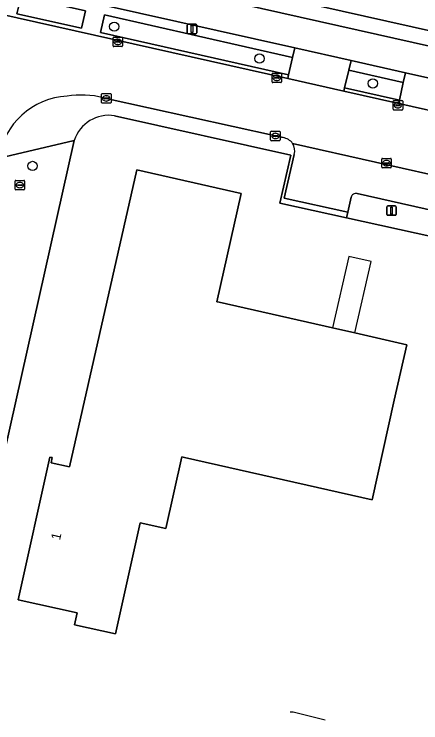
# Model space of a CAD drawing. Extents: x 161771 to 163125, y 382475 to 383179.
# Drawn here: x 162548.2 to 162591.1, y 382912.1 to 382986.9 of the extents above; entities that cross this region are included whole.
import ezdxf

# ---------------------------------------------------------------- set-up
doc = ezdxf.new("R2010")
doc.units = 0
for name, color, linetype in [('IMGEO_Boom', 7, 'Continuous'), ('IMGEO_Erf', 7, 'Continuous'), ('IMGEO_Fietspad_gesloten', 7, 'Continuous'), ('IMGEO_Groenvoorziening', 7, 'Continuous'), ('IMGEO_Kolk', 7, 'Continuous'), ('IMGEO_Lichtmast', 7, 'Continuous'), ('IMGEO_Muur', 7, 'Continuous'), ('IMGEO_Pand', 7, 'Continuous'), ('IMGEO_Pand_nummerreeks', 7, 'Continuous'), ('IMGEO_Pand_overbouw', 7, 'Continuous'), ('IMGEO_Parkeervlak_open', 7, 'Continuous'), ('IMGEO_Rijbaan_lokaal_gesloten', 7, 'Continuous'), ('IMGEO_Verkeersbordpaal', 7, 'Continuous'), ('IMGEO_Voetpad_open', 7, 'Continuous'), ('IMGEO_Waterloop', 7, 'Continuous')]:
    doc.layers.add(name, color=color, linetype=linetype)

msp = doc.modelspace()

# ---------------------------------------------------------------- linework, layer by layer
at = {"layer": 'IMGEO_Boom'}
for centre in [(162558.732, 382985.549), (162574.069, 382982.178), (162586.035, 382979.554), (162550.108, 382970.844)]:
    msp.add_circle(centre, 0.489, dxfattribs=at)
at = {"layer": 'IMGEO_Erf'}
for points in [[(162649.67, 382950.514), (162641.792, 382952.491), (162583.254, 382965.361), (162576.225, 382966.905), (162577.369, 382971.987), (162558.773, 382976.147)], [(162554.508, 382973.54), (162543.336, 382923.806), (162543.45, 382920.459), (162545.389, 382920.086), (162544.237, 382914.617), (162544.01, 382913.542), (162543.529, 382911.26), (162545.615, 382910.798), (162567.437, 382905.961), (162565.821, 382898.771), (162587.458, 382893.899), (162587.921, 382895.547), (162615.214, 382889.412), (162618.975, 382888.565), (162666.875, 382877.783), (162664.399, 382866.484), (162698.255, 382858.917), (162689.358, 382818.982), (162688.27, 382814.101)]]:
    msp.add_lwpolyline(points, dxfattribs=at)
msp.add_lwpolyline([(162558.846, 382921.443), (162554.52, 382922.4), (162554.799, 382923.652), (162548.587, 382925.024), (162551.92, 382940.116), (162552.184, 382940.056), (162552.06, 382939.51), (162554.021, 382939.067), (162561.105, 382970.429), (162572.12, 382967.945), (162569.55, 382956.513), (162569.805, 382956.455), (162581.774, 382953.749), (162584.133, 382953.216), (162589.62, 382951.976), (162588.301, 382946.102), (162585.946, 382935.606), (162566.14, 382940.081), (162565.871, 382940.142), (162564.169, 382932.57), (162561.482, 382933.174)], close=True, dxfattribs=at)
msp.add_arc((162558.177, 382972.329), 3.864, 81.13123, 161.73985, dxfattribs=at)
at = {"layer": 'IMGEO_Fietspad_gesloten'}
for points in [[(162692.17, 382961.036), (162412.703, 383023.699), (162411.999, 383020.435), (162437.969, 383014.606), (162443.699, 383013.32), (162462.319, 383009.141), (162468.037, 383007.858), (162483.391, 383004.412), (162518.794, 382996.56), (162524.568, 382995.28), (162529.194, 382994.254), (162530.573, 382993.958), (162535.493, 382992.847), (162542.541, 382991.256)], [(162548.926, 382989.805), (162577.79, 382983.318), (162583.747, 382981.98), (162589.484, 382980.69), (162601.313, 382978.032), (162607.119, 382976.727), (162624.795, 382972.755), (162630.546, 382971.463), (162673.226, 382961.871), (162677.568, 382960.897), (162683.365, 382959.596), (162694.844, 382957.02), (162700.579, 382955.733), (162704.861, 382954.772), (162732.053, 382948.672), (162737.307, 382947.493), (162755.292, 382943.458), (162760.578, 382942.273), (162778.721, 382938.202), (162786.887, 382936.37), (162792.198, 382935.179), (162804.398, 382932.442), (162845.301, 382923.283)]]:
    msp.add_lwpolyline(points, dxfattribs=at)
at = {"layer": 'IMGEO_Groenvoorziening'}
for points in [[(162548.885, 382988.75), (162548.448, 382986.891), (162555.28, 382985.393), (162555.702, 382987.208)], [(162557.688, 382986.779), (162557.269, 382984.926), (162577.126, 382980.451), (162577.536, 382982.287)], [(162583.041, 382979.106), (162588.833, 382977.803), (162589.239, 382979.651), (162583.498, 382980.944)]]:
    msp.add_lwpolyline(points, close=True, dxfattribs=at)
for points in [[(162583.751, 382967.543), (162583.388, 382965.951), (162583.254, 382965.361), (162641.792, 382952.491), (162642.199, 382954.397)], [(162641.818, 382954.994), (162584.375, 382967.918)]]:
    msp.add_lwpolyline(points, dxfattribs=at)
msp.add_arc((162584.239, 382967.438), 0.499, 74.1347, 167.8738, dxfattribs=at)
at = {"layer": 'IMGEO_Kolk'}
for p, q in [((162558.678, 382984.44), (162559.53, 382984.44)), ((162558.603, 382983.514), (162558.603, 382984.366)), ((162558.862, 382983.934), (162558.862, 382983.946)), ((162559.3, 382983.897), (162558.902, 382983.897)), ((162558.905, 382983.983), (162559.303, 382983.983)), ((162559.091, 382984.22), (162559.116, 382984.22)), ((162559.346, 382983.946), (162559.346, 382983.934)), ((162559.604, 382984.366), (162559.604, 382983.514)), ((162559.53, 382983.44), (162558.678, 382983.44)), ((162559.114, 382983.66), (162559.089, 382983.66)), ((162575.39, 382979.715), (162575.39, 382980.567)), ((162575.465, 382980.641), (162576.317, 382980.641)), ((162575.649, 382980.135), (162575.649, 382980.147)), ((162576.087, 382980.098), (162575.689, 382980.098)), ((162575.692, 382980.184), (162576.09, 382980.184)), ((162575.878, 382980.421), (162575.903, 382980.421)), ((162576.133, 382980.147), (162576.133, 382980.135)), ((162576.391, 382980.567), (162576.391, 382979.715)), ((162576.317, 382979.641), (162575.465, 382979.641)), ((162575.901, 382979.861), (162575.876, 382979.861)), ((162557.466, 382978.479), (162558.318, 382978.479)), ((162557.391, 382977.553), (162557.391, 382978.405)), ((162557.65, 382977.973), (162557.65, 382977.985)), ((162558.088, 382977.936), (162557.69, 382977.936)), ((162557.693, 382978.022), (162558.091, 382978.022)), ((162557.902, 382977.699), (162557.877, 382977.699)), ((162557.879, 382978.259), (162557.904, 382978.259)), ((162558.134, 382977.985), (162558.134, 382977.973)), ((162558.392, 382978.405), (162558.392, 382977.553)), ((162588.258, 382977.749), (162589.11, 382977.749)), ((162558.318, 382977.479), (162557.466, 382977.479)), ((162588.183, 382976.823), (162588.183, 382977.675)), ((162588.442, 382977.243), (162588.442, 382977.255)), ((162588.88, 382977.206), (162588.482, 382977.206)), ((162588.485, 382977.292), (162588.883, 382977.292)), ((162588.694, 382976.969), (162588.669, 382976.969)), ((162588.671, 382977.529), (162588.696, 382977.529)), ((162588.926, 382977.255), (162588.926, 382977.243)), ((162589.184, 382977.675), (162589.184, 382976.823)), ((162589.11, 382976.749), (162588.258, 382976.749)), ((162575.245, 382973.584), (162575.245, 382974.436)), ((162575.32, 382974.51), (162576.172, 382974.51)), ((162575.504, 382974.004), (162575.504, 382974.016)), ((162575.942, 382973.967), (162575.544, 382973.967)), ((162575.547, 382974.053), (162575.945, 382974.053)), ((162575.733, 382974.29), (162575.758, 382974.29)), ((162575.988, 382974.016), (162575.988, 382974.004)), ((162576.246, 382974.436), (162576.246, 382973.584)), ((162576.172, 382973.51), (162575.32, 382973.51)), ((162575.756, 382973.73), (162575.731, 382973.73)), ((162586.975, 382970.716), (162586.975, 382971.568)), ((162587.05, 382971.642), (162587.902, 382971.642)), ((162587.234, 382971.136), (162587.234, 382971.148)), ((162587.672, 382971.099), (162587.274, 382971.099)), ((162587.277, 382971.185), (162587.675, 382971.185)), ((162587.463, 382971.422), (162587.488, 382971.422)), ((162587.718, 382971.148), (162587.718, 382971.136)), ((162587.976, 382971.568), (162587.976, 382970.716)), ((162587.902, 382970.642), (162587.05, 382970.642)), ((162587.486, 382970.862), (162587.461, 382970.862)), ((162548.262, 382968.397), (162548.262, 382969.249)), ((162548.337, 382969.323), (162549.189, 382969.323)), ((162548.521, 382968.817), (162548.521, 382968.829)), ((162548.959, 382968.78), (162548.561, 382968.78)), ((162548.564, 382968.866), (162548.962, 382968.866)), ((162548.75, 382969.103), (162548.775, 382969.103)), ((162549.005, 382968.829), (162549.005, 382968.817)), ((162549.263, 382969.249), (162549.263, 382968.397)), ((162549.189, 382968.323), (162548.337, 382968.323)), ((162548.773, 382968.543), (162548.748, 382968.543))]:
    msp.add_line(p, q, dxfattribs=at)
for points in [[(162558.678, 382984.44), (162559.53, 382984.44)], [(162558.603, 382983.514), (162558.603, 382984.366)], [(162559.604, 382984.366), (162559.604, 382983.514)], [(162559.53, 382983.44), (162558.678, 382983.44)], [(162575.39, 382979.715), (162575.39, 382980.567)], [(162575.465, 382980.641), (162576.317, 382980.641)], [(162576.391, 382980.567), (162576.391, 382979.715)], [(162576.317, 382979.641), (162575.465, 382979.641)], [(162557.466, 382978.479), (162558.318, 382978.479)], [(162557.391, 382977.553), (162557.391, 382978.405)], [(162558.392, 382978.405), (162558.392, 382977.553)], [(162588.258, 382977.749), (162589.11, 382977.749)], [(162558.318, 382977.479), (162557.466, 382977.479)], [(162588.183, 382976.823), (162588.183, 382977.675)], [(162589.184, 382977.675), (162589.184, 382976.823)], [(162589.11, 382976.749), (162588.258, 382976.749)], [(162575.245, 382973.584), (162575.245, 382974.436)], [(162575.32, 382974.51), (162576.172, 382974.51)], [(162576.246, 382974.436), (162576.246, 382973.584)], [(162576.172, 382973.51), (162575.32, 382973.51)], [(162586.975, 382970.716), (162586.975, 382971.568)], [(162587.05, 382971.642), (162587.902, 382971.642)], [(162587.976, 382971.568), (162587.976, 382970.716)], [(162587.902, 382970.642), (162587.05, 382970.642)], [(162548.262, 382968.397), (162548.262, 382969.249)], [(162548.337, 382969.323), (162549.189, 382969.323)], [(162549.263, 382969.249), (162549.263, 382968.397)], [(162549.189, 382968.323), (162548.337, 382968.323)]]:
    msp.add_lwpolyline(points, dxfattribs=at)
for centre, radius, start, end in [((162558.68, 382984.364), 0.0765, 91.55205, 178.44795), ((162558.68, 382984.364), 0.0765, 91.55205, 178.44795), ((162559.528, 382984.364), 0.0765, 1.55205, 88.44795), ((162559.528, 382984.364), 0.0765, 1.55205, 88.44795), ((162558.902, 382983.943), 0.0403, 85.87752, 175.75265), ((162558.899, 382983.933), 0.0366, 178.93798, 274.71019), ((162559.303, 382983.94), 0.043, 264.86636, 352.45326), ((162559.307, 382983.945), 0.0386, 1.73085, 96.63898), ((162558.68, 382983.516), 0.0765, 181.55205, 268.44795), ((162558.68, 382983.516), 0.0765, 181.55205, 268.44795), ((162559.528, 382983.516), 0.0765, 271.55205, 358.44795), ((162559.528, 382983.516), 0.0765, 271.55205, 358.44795), ((162575.467, 382980.565), 0.0765, 91.55205, 178.44795), ((162575.467, 382980.565), 0.0765, 91.55205, 178.44795), ((162575.689, 382980.144), 0.0403, 85.87752, 175.75265), ((162575.686, 382980.134), 0.0366, 178.93798, 274.71019), ((162576.09, 382980.141), 0.043, 264.86636, 352.45326), ((162576.094, 382980.146), 0.0386, 1.73085, 96.63898), ((162576.315, 382980.565), 0.0765, 1.55205, 88.44795), ((162576.315, 382980.565), 0.0765, 1.55205, 88.44795), ((162575.467, 382979.717), 0.0765, 181.55205, 268.44795), ((162575.467, 382979.717), 0.0765, 181.55205, 268.44795), ((162576.315, 382979.717), 0.0765, 271.55205, 358.44795), ((162576.315, 382979.717), 0.0765, 271.55205, 358.44795), ((162557.468, 382978.403), 0.0765, 91.55205, 178.44795), ((162557.468, 382978.403), 0.0765, 91.55205, 178.44795), ((162558.316, 382978.403), 0.0765, 1.55205, 88.44795), ((162558.316, 382978.403), 0.0765, 1.55205, 88.44795), ((162557.69, 382977.982), 0.0403, 85.87752, 175.75265), ((162557.687, 382977.972), 0.0366, 178.93798, 274.71019), ((162558.091, 382977.979), 0.043, 264.86636, 352.45326), ((162558.095, 382977.984), 0.0386, 1.73085, 96.63898), ((162588.26, 382977.673), 0.0765, 91.55205, 178.44795), ((162588.26, 382977.673), 0.0765, 91.55205, 178.44795), ((162589.108, 382977.673), 0.0765, 1.55205, 88.44795), ((162589.108, 382977.673), 0.0765, 1.55205, 88.44795), ((162557.468, 382977.555), 0.0765, 181.55205, 268.44795), ((162557.468, 382977.555), 0.0765, 181.55205, 268.44795), ((162558.316, 382977.555), 0.0765, 271.55205, 358.44795), ((162558.316, 382977.555), 0.0765, 271.55205, 358.44795), ((162588.482, 382977.252), 0.0403, 85.87752, 175.75265), ((162588.479, 382977.242), 0.0366, 178.93798, 274.71019), ((162588.883, 382977.249), 0.043, 264.86636, 352.45326), ((162588.887, 382977.254), 0.0386, 1.73085, 96.63898), ((162588.26, 382976.825), 0.0765, 181.55205, 268.44795), ((162588.26, 382976.825), 0.0765, 181.55205, 268.44795), ((162589.108, 382976.825), 0.0765, 271.55205, 358.44795), ((162589.108, 382976.825), 0.0765, 271.55205, 358.44795), ((162575.322, 382974.434), 0.0765, 91.55205, 178.44795), ((162575.322, 382974.434), 0.0765, 91.55205, 178.44795), ((162575.544, 382974.013), 0.0403, 85.87752, 175.75265), ((162575.541, 382974.003), 0.0366, 178.93798, 274.71019), ((162575.945, 382974.01), 0.043, 264.86636, 352.45326), ((162575.949, 382974.015), 0.0386, 1.73085, 96.63898), ((162576.17, 382974.434), 0.0765, 1.55205, 88.44795), ((162576.17, 382974.434), 0.0765, 1.55205, 88.44795), ((162575.322, 382973.586), 0.0765, 181.55205, 268.44795), ((162575.322, 382973.586), 0.0765, 181.55205, 268.44795), ((162576.17, 382973.586), 0.0765, 271.55205, 358.44795), ((162576.17, 382973.586), 0.0765, 271.55205, 358.44795), ((162587.052, 382971.566), 0.0765, 91.55205, 178.44795), ((162587.052, 382971.566), 0.0765, 91.55205, 178.44795), ((162587.274, 382971.145), 0.0403, 85.87752, 175.75265), ((162587.271, 382971.135), 0.0366, 178.93798, 274.71019), ((162587.675, 382971.142), 0.043, 264.86636, 352.45326), ((162587.679, 382971.147), 0.0386, 1.73085, 96.63898), ((162587.9, 382971.566), 0.0765, 1.55205, 88.44795), ((162587.9, 382971.566), 0.0765, 1.55205, 88.44795), ((162587.052, 382970.718), 0.0765, 181.55205, 268.44795), ((162587.052, 382970.718), 0.0765, 181.55205, 268.44795), ((162587.9, 382970.718), 0.0765, 271.55205, 358.44795), ((162587.9, 382970.718), 0.0765, 271.55205, 358.44795), ((162548.339, 382969.247), 0.0765, 91.55205, 178.44795), ((162548.339, 382969.247), 0.0765, 91.55205, 178.44795), ((162548.561, 382968.826), 0.0403, 85.87752, 175.75265), ((162548.558, 382968.816), 0.0366, 178.93798, 274.71019), ((162548.962, 382968.823), 0.043, 264.86636, 352.45326), ((162548.966, 382968.828), 0.0386, 1.73085, 96.63898), ((162549.187, 382969.247), 0.0765, 1.55205, 88.44795), ((162549.187, 382969.247), 0.0765, 1.55205, 88.44795), ((162548.339, 382968.399), 0.0765, 181.55205, 268.44795), ((162548.339, 382968.399), 0.0765, 181.55205, 268.44795), ((162549.187, 382968.399), 0.0765, 271.55205, 358.44795), ((162549.187, 382968.399), 0.0765, 271.55205, 358.44795)]:
    msp.add_arc(centre, radius, start, end, dxfattribs=at)
for centre, major_axis, ratio, start_param, end_param in [((162559.09, 382983.94), (-0.387, 0.002), 0.722429, 4.712389, 7.853982), ((162559.115, 382983.94), (-0.39, 0.002), 0.717154, 1.570796, 4.712389), ((162575.877, 382980.141), (-0.387, 0.002), 0.722429, 4.712389, 7.853982), ((162575.902, 382980.141), (-0.39, 0.002), 0.717154, 1.570796, 4.712389), ((162557.878, 382977.979), (-0.387, 0.002), 0.722429, 4.712389, 7.853982), ((162557.903, 382977.979), (-0.39, 0.002), 0.717154, 1.570796, 4.712389), ((162588.67, 382977.249), (-0.387, 0.002), 0.722429, 4.712389, 7.853982), ((162588.695, 382977.249), (-0.39, 0.002), 0.717154, 1.570796, 4.712389), ((162575.732, 382974.01), (-0.387, 0.002), 0.722429, 4.712389, 7.853982), ((162575.757, 382974.01), (-0.39, 0.002), 0.717154, 1.570796, 4.712389), ((162587.462, 382971.142), (-0.387, 0.002), 0.722429, 4.712389, 7.853982), ((162587.487, 382971.142), (-0.39, 0.002), 0.717154, 1.570796, 4.712389), ((162548.749, 382968.823), (-0.387, 0.002), 0.722429, 4.712389, 7.853982), ((162548.774, 382968.823), (-0.39, 0.002), 0.717154, 1.570796, 4.712389)]:
    msp.add_ellipse(centre, major_axis=major_axis, ratio=ratio, start_param=start_param, end_param=end_param, dxfattribs=at)
at = {"layer": 'IMGEO_Lichtmast'}
for p, q in [((162566.444, 382984.902), (162566.444, 382985.702)), ((162566.444, 382985.702), (162566.444, 382984.902)), ((162566.544, 382985.802), (162567.334, 382985.802)), ((162567.334, 382985.802), (162566.544, 382985.802)), ((162567.434, 382985.702), (162567.434, 382984.902)), ((162567.434, 382984.902), (162567.434, 382985.702)), ((162567.334, 382984.802), (162566.544, 382984.802)), ((162566.544, 382984.802), (162567.334, 382984.802))]:
    msp.add_line(p, q, dxfattribs=at)
msp.add_lwpolyline([(162566.864, 382985.677), (162567.014, 382985.677), (162567.014, 382984.927), (162566.864, 382984.927), (162566.864, 382985.677)], dxfattribs=at)
for centre, start, end in [((162566.544, 382985.702), 90, 180), ((162566.544, 382985.702), 90, 180), ((162567.334, 382985.702), 0, 90), ((162567.334, 382985.702), 360, 90), ((162566.544, 382984.902), 180, 270), ((162566.544, 382984.902), 180, 270), ((162567.334, 382984.902), 270, 0), ((162567.334, 382984.902), 270, 0)]:
    msp.add_arc(centre, 0.1, start, end, dxfattribs=at)
at = {"layer": 'IMGEO_Muur'}
msp.add_lwpolyline([(162577.313, 382913.221), (162577.609, 382913.219), (162581.006, 382912.387)], dxfattribs=at)
at = {"layer": 'IMGEO_Pand'}
msp.add_lwpolyline([(162589.62, 382951.976), (162584.133, 382953.216), (162581.774, 382953.749), (162569.805, 382956.455), (162569.55, 382956.513), (162572.12, 382967.945), (162561.105, 382970.429), (162554.021, 382939.067), (162552.06, 382939.51), (162552.184, 382940.056), (162551.92, 382940.116), (162548.587, 382925.024), (162554.799, 382923.652), (162554.52, 382922.4), (162558.846, 382921.443), (162561.482, 382933.174), (162564.169, 382932.57), (162565.871, 382940.142), (162566.14, 382940.081), (162585.946, 382935.606), (162588.301, 382946.102)], close=True, dxfattribs=at)
at = {"layer": 'IMGEO_Pand_overbouw'}
msp.add_lwpolyline([(162583.505, 382961.29), (162581.774, 382953.749), (162584.133, 382953.216), (162585.854, 382960.751)], close=True, dxfattribs=at)
at = {"layer": 'IMGEO_Parkeervlak_open'}
for points in [[(162583.498, 382980.944), (162583.747, 382981.98), (162577.79, 382983.318), (162577.536, 382982.287), (162577.126, 382980.451), (162577.069, 382980.062), (162582.97, 382978.738), (162583.041, 382979.106)], [(162601.313, 382978.032), (162589.484, 382980.69), (162589.239, 382979.651), (162588.833, 382977.803), (162588.785, 382977.432), (162600.679, 382974.762), (162600.69, 382975.14), (162601.102, 382976.971)]]:
    msp.add_lwpolyline(points, close=True, dxfattribs=at)
for points in [[(162695.111, 382945.616), (162695.369, 382946.761), (162638.909, 382959.422), (162577.562, 382973.23)], [(162577.738, 382972.065), (162576.656, 382967.436), (162583.388, 382965.951), (162583.751, 382967.543)], [(162584.375, 382967.918), (162641.818, 382954.994)]]:
    msp.add_lwpolyline(points, dxfattribs=at)
for centre, radius, start, end in [((162576.359, 382972.452), 1.433, 344.31054, 32.87122), ((162584.239, 382967.438), 0.499, 74.1347, 167.8738)]:
    msp.add_arc(centre, radius, start, end, dxfattribs=at)
at = {"layer": 'IMGEO_Rijbaan_lokaal_gesloten'}
for points in [[(162682.646, 382956.362), (162676.844, 382957.664), (162629.843, 382968.215), (162624.086, 382969.508), (162606.353, 382973.488), (162600.679, 382974.762), (162588.785, 382977.432), (162582.97, 382978.738), (162577.069, 382980.062), (162546.41, 382986.945), (162543.438, 382987.612), (162534.769, 382989.558), (162532.232, 382990.128), (162523.792, 382992.008), (162518.058, 382993.285), (162467.363, 383004.575), (162461.525, 383005.876), (162455.345, 383007.252), (162442.952, 383010.042), (162437.17, 383011.343), (162414.686, 383016.404), (162411.411, 383017.151)], [(162557.587, 382978.049), (162557.892, 382977.979), (162575.746, 382974.01), (162576.562, 382973.838)], [(162577.562, 382973.23), (162638.909, 382959.422), (162695.369, 382946.761), (162726.206, 382939.846), (162784.791, 382926.705), (162858.949, 382910.073), (162962.277, 382886.988), (162968.221, 382885.66), (163071.652, 382862.588)]]:
    msp.add_lwpolyline(points, dxfattribs=at)
for centre, radius, start, end in [((162554.175, 382970.512), 7.713, 93.19208, 171.3656), ((162555.248, 382968.323), 10.003, 76.4757, 98.63453), ((162576.277, 382972.242), 1.621, 37.53678, 79.86401)]:
    msp.add_arc(centre, radius, start, end, dxfattribs=at)
at = {"layer": 'IMGEO_Verkeersbordpaal'}
for p, q in [((162587.507, 382965.734), (162587.507, 382966.534)), ((162587.507, 382966.534), (162587.507, 382965.734)), ((162587.607, 382966.634), (162588.397, 382966.634)), ((162588.397, 382966.634), (162587.607, 382966.634)), ((162588.497, 382966.534), (162588.497, 382965.734)), ((162588.497, 382965.734), (162588.497, 382966.534)), ((162588.397, 382965.634), (162587.607, 382965.634)), ((162587.607, 382965.634), (162588.397, 382965.634))]:
    msp.add_line(p, q, dxfattribs=at)
msp.add_lwpolyline([(162587.927, 382966.509), (162588.077, 382966.509), (162588.077, 382965.759), (162587.927, 382965.759), (162587.927, 382966.509)], dxfattribs=at)
for centre, start, end in [((162587.607, 382966.534), 90, 180), ((162587.607, 382966.534), 90, 180), ((162588.397, 382966.534), 0, 90), ((162588.397, 382966.534), 360, 90), ((162587.607, 382965.734), 180, 270), ((162587.607, 382965.734), 180, 270), ((162588.397, 382965.734), 270, 0), ((162588.397, 382965.734), 270, 0)]:
    msp.add_arc(centre, 0.1, start, end, dxfattribs=at)
at = {"layer": 'IMGEO_Voetpad_open'}
for points in [[(162602.3, 382982.823), (162528.992, 382999.263), (162413.931, 383025.005), (162330.921, 383043.712), (162316.154, 383047.05), (162315.791, 383045.55), (162330.507, 383042.225), (162412.703, 383023.699), (162692.17, 382961.036), (162786.206, 382939.932), (162862.311, 382922.904), (162982.112, 382896.093), (163063.024, 382878.031), (163074.368, 382875.36), (163078.832, 382874.349)], [(162546.773, 382988.502), (162546.41, 382986.945), (162577.069, 382980.062), (162577.126, 382980.451), (162557.269, 382984.926), (162557.688, 382986.779), (162577.536, 382982.287), (162577.79, 382983.318), (162548.926, 382989.805)], [(162557.892, 382977.979), (162557.587, 382978.049)], [(162576.562, 382973.838), (162575.746, 382974.01), (162557.892, 382977.979)], [(162558.773, 382976.147), (162577.369, 382971.987), (162576.225, 382966.905), (162583.254, 382965.361), (162583.388, 382965.951), (162576.656, 382967.436), (162577.738, 382972.065)], [(162536.265, 382927.836), (162536.122, 382927.21), (162542.927, 382920.547), (162543.45, 382920.459), (162543.336, 382923.806), (162554.508, 382973.54)], [(162554.508, 382973.54), (162546.55, 382971.67), (162546.213, 382970.342), (162546.196, 382970.274), (162546.153, 382970.088)], [(162546.55, 382971.67), (162554.508, 382973.54)]]:
    msp.add_lwpolyline(points, dxfattribs=at)
for points in [[(162555.28, 382985.393), (162548.448, 382986.891), (162548.885, 382988.75), (162555.702, 382987.208)], [(162583.747, 382981.98), (162583.498, 382980.944), (162589.239, 382979.651), (162589.484, 382980.69)], [(162583.041, 382979.106), (162582.97, 382978.738), (162588.785, 382977.432), (162588.833, 382977.803)]]:
    msp.add_lwpolyline(points, close=True, dxfattribs=at)
for centre, radius, start, end in [((162554.175, 382970.512), 7.713, 93.19208, 171.3656), ((162555.248, 382968.323), 10.003, 76.4757, 98.63453), ((162558.177, 382972.329), 3.864, 81.13123, 161.73985), ((162576.277, 382972.242), 1.621, 37.53678, 79.86401), ((162576.359, 382972.452), 1.433, 344.31054, 32.87122)]:
    msp.add_arc(centre, radius, start, end, dxfattribs=at)
at = {"layer": 'IMGEO_Waterloop'}
msp.add_lwpolyline([(162330.921, 383043.712), (162413.931, 383025.005), (162528.992, 382999.263), (162602.3, 382982.823), (162862.598, 382924.42)], dxfattribs=at)

# ---------------------------------------------------------------- texts
at = {"layer": 'IMGEO_Pand_nummerreeks'}
msp.add_text('1', height=1, rotation=77.29201, dxfattribs=at).set_placement((162553.002, 382931.287))

doc.saveas('drawing.dxf')
